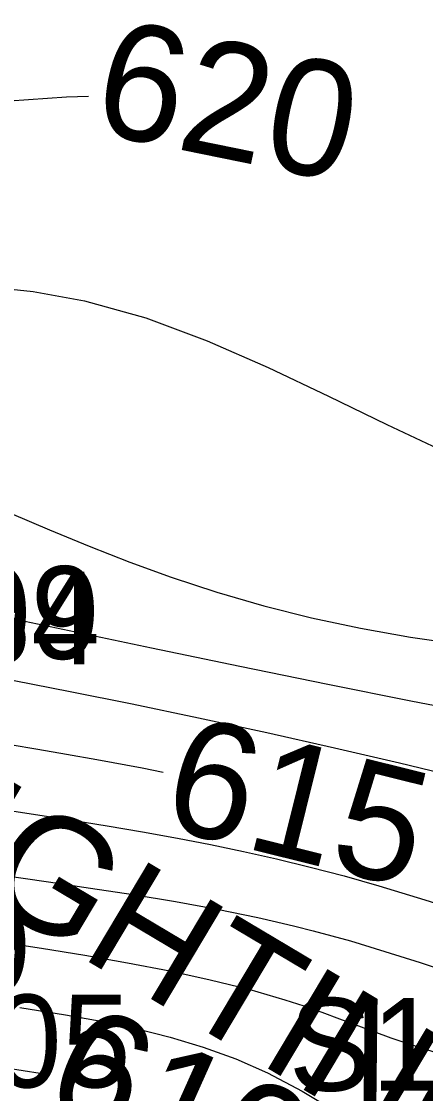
# Model space of a CAD drawing. Extents: x 1729869 to 1735532, y 648588 to 653771.
# Drawn here: x 1730360.63 to 1730378.04, y 653077.93 to 653124.17 of the extents above; entities that cross this region are included whole.
import ezdxf

# ---------------------------------------------------------------- set-up
doc = ezdxf.new("R2010")
doc.units = 0
for name, color, linetype in [('SURVEY - CONTOURS - Index with Text', 7, 'Continuous'), ('SURVEY - CONTOURS - Intermediate with optional Text', 7, 'Continuous'), ('SURVEY - DTM - Breaklines - Points - Elevations', 7, 'Continuous'), ('SURVEY - NON-TRANSPORTATION - Features - Points - Elevations', 7, 'Continuous'), ('SURVEY - TRAFFIC CONTROL - Signs - Points - Elevations', 7, 'Continuous'), ('SURVEY - UTILITIES - Electric (Lighting) - Points - Numbers', 7, 'Continuous'), ('SURVEY - UTILITIES - Poles and Miscellaneous - Points - Numbers', 7, 'Continuous'), ('SURVEY - UTILITIES - Poles and Miscellaneous with Text', 7, 'Continuous')]:
    doc.layers.add(name, color=color, linetype=linetype)

msp = doc.modelspace()

# ---------------------------------------------------------------- linework, layer by layer
at = {"layer": 'SURVEY - CONTOURS - Index with Text'}
for points in [[(1730324.448, 653114.546), (1730327.541, 653115.823), (1730330.969, 653117.198), (1730334.54, 653118.503), (1730338.062, 653119.57), (1730341.345, 653120.231), (1730342.833, 653120.365), (1730344.247, 653120.393), (1730345.621, 653120.349), (1730348.374, 653120.187), (1730349.819, 653120.138), (1730352.793, 653120.206), (1730355.983, 653120.423), (1730359.28, 653120.693), (1730362.577, 653120.919), (1730363.524, 653120.944)], [(1730360.146, 653092.982), (1730361.331, 653092.784), (1730362.575, 653092.571), (1730363.876, 653092.339), (1730365.836, 653091.971), (1730366.735, 653091.791)], [(1730359.228, 653079.149), (1730361.43, 653078.808), (1730361.655, 653078.767)]]:
    msp.add_lwpolyline(points, dxfattribs=at)
at = {"layer": 'SURVEY - CONTOURS - Intermediate with optional Text'}
for points in [[(1730358.956, 653112.756), (1730361.133, 653112.518), (1730363.344, 653112.12), (1730365.985, 653111.378), (1730368.634, 653110.391), (1730371.265, 653109.242), (1730373.854, 653108.01), (1730376.377, 653106.779), (1730378.809, 653105.63)], [(1730360.181, 653102.942), (1730361.837, 653102.239), (1730363.543, 653101.535), (1730365.293, 653100.847), (1730367.083, 653100.195), (1730369.054, 653099.55), (1730371.068, 653098.969), (1730373.127, 653098.452), (1730375.233, 653098.001), (1730377.388, 653097.615), (1730379.594, 653097.297)], [(1730359.404, 653098.588), (1730366.234, 653097.156), (1730370.035, 653096.366), (1730373.825, 653095.588), (1730377.405, 653094.868), (1730378.829, 653094.589)], [(1730360.319, 653095.743), (1730362.724, 653095.274), (1730365.404, 653094.731), (1730368.261, 653094.134), (1730371.197, 653093.498), (1730374.114, 653092.844), (1730376.914, 653092.188), (1730380.179, 653091.396)], [(1730358.504, 653090.383), (1730361.343, 653089.95), (1730362.82, 653089.721), (1730364.323, 653089.479), (1730365.84, 653089.222), (1730367.36, 653088.947), (1730368.779, 653088.672), (1730370.198, 653088.375), (1730371.626, 653088.052), (1730373.069, 653087.699), (1730374.534, 653087.313), (1730376.029, 653086.889), (1730378.007, 653086.288), (1730380.034, 653085.649)], [(1730358.504, 653087.528), (1730361.791, 653087.06), (1730363.608, 653086.794), (1730365.439, 653086.512), (1730367.263, 653086.208), (1730369.061, 653085.88), (1730370.813, 653085.521), (1730371.616, 653085.341), (1730372.411, 653085.152), (1730373.204, 653084.951), (1730374.002, 653084.737), (1730374.812, 653084.509), (1730375.639, 653084.263), (1730377.804, 653083.577), (1730380.075, 653082.817)], [(1730357.923, 653084.75), (1730361.491, 653084.2), (1730363.356, 653083.896), (1730365.206, 653083.57), (1730367.018, 653083.218), (1730368.767, 653082.838), (1730370.429, 653082.425), (1730371.979, 653081.977), (1730372.794, 653081.711), (1730373.575, 653081.436), (1730374.331, 653081.157), (1730375.81, 653080.602), (1730376.55, 653080.335), (1730377.64, 653079.967), (1730378.755, 653079.618)], [(1730360.564, 653081.642), (1730362.523, 653081.331), (1730364.065, 653081.052), (1730365.568, 653080.736), (1730367.034, 653080.368), (1730368.465, 653079.935), (1730369.861, 653079.424), (1730371.226, 653078.821), (1730372.728, 653078.028), (1730374.207, 653077.145)]]:
    msp.add_lwpolyline(points, dxfattribs=at)

# ---------------------------------------------------------------- texts
at = {"layer": 'SURVEY - CONTOURS - Index with Text'}
for s, rotation, p in [('620', 348.4841, (1730363.564, 653119.434)), ('615', 346.0652, (1730366.536, 653089.446)), ('610', 335.8818, (1730361.389, 653077.37))]:
    msp.add_text(s, height=5, rotation=rotation, dxfattribs=at).set_placement(p)
at = {"layer": 'SURVEY - DTM - Breaklines - Points - Elevations'}
msp.add_text('EL-612.84', height=4, dxfattribs=at).set_placement((1730339.332, 653096.441))
at = {"layer": 'SURVEY - NON-TRANSPORTATION - Features - Points - Elevations'}
for s, p in [('EL-614.09', (1730339.324, 653096.673)), ('EL-612.84', (1730339.332, 653096.441))]:
    msp.add_text(s, height=4, dxfattribs=at).set_placement(p)
at = {"layer": 'SURVEY - TRAFFIC CONTROL - Signs - Points - Elevations'}
msp.add_text('EL-605.39', height=4, dxfattribs=at).set_placement((1730336.372, 653082.222))
at = {"layer": 'SURVEY - UTILITIES - Electric (Lighting) - Points - Numbers'}
msp.add_text('S14240', height=4, dxfattribs=at).set_placement((1730372.146, 653078.049))
at = {"layer": 'SURVEY - UTILITIES - Poles and Miscellaneous - Points - Numbers'}
msp.add_text('S205', height=4, dxfattribs=at).set_placement((1730352.848, 653078.195))
at = {"layer": 'SURVEY - UTILITIES - Poles and Miscellaneous with Text'}
msp.add_text('STREET LIGHTING', height=5, rotation=329.2178, dxfattribs=at).set_placement((1730329.554, 653103.845))

doc.saveas('drawing.dxf')
